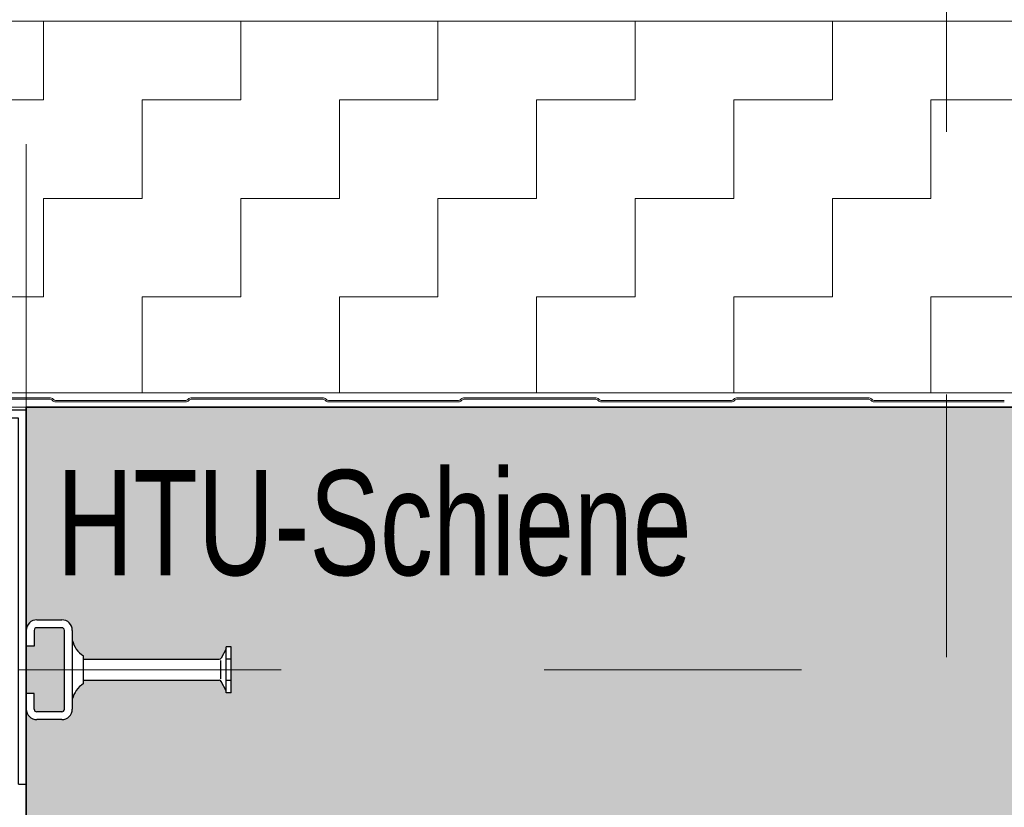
# Model space of a CAD drawing. Header units: metres. Extents: x 1316.5 to 1415.3, y -94.1 to -52.
# Tile 508 of 656: x 1403.203 to 1403.578, y -71.107 to -70.807. Entities that reach past the tile are written whole.
import ezdxf

# ---------------------------------------------------------------- set-up
doc = ezdxf.new("R2010")
doc.units = ezdxf.units.M
doc.header["$PDMODE"] = 65
for name, pattern in [('AUSGEZOGEN', [0]), ('GETRENNT2_S10', [0.045, 0.02, -0.01, 0, -0.005, 0, -0.01]), ('GETRENNT2_S6', [0.11999999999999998, 0.07, -0.01, 0.01, -0.01, 0.01, -0.01]), ('PUNKT2_S9', [0.0015, 0, -0.0015]), ('STRICHPUNKT2_S5', [0.09999999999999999, 0.07, -0.01, 0.01, -0.01])]:
    doc.linetypes.add(name, pattern=pattern)
doc.layers.add('XR$4$_42143', color=7, linetype='Continuous')
doc.layers.add('XR$4$_42154', color=7, linetype='Continuous')
for name, color, linetype, lineweight in [('XR$4$Achsen', 4, 'AUSGEZOGEN', 13), ('XR$4$Fenster', 3, 'AUSGEZOGEN', 18), ('XR$4$Maßlinie 1_50', 7, 'AUSGEZOGEN', 25), ('XR$4$Muster', 4, 'AUSGEZOGEN', 13), ('XR$4$Möblierung', 4, 'AUSGEZOGEN', 13), ('XR$4$STANDARD_1', 7, 'AUSGEZOGEN', 25), ('XR$4$Text 1_100', 3, 'AUSGEZOGEN', 18), ('XR$4$Wand Mauerwerk nt', 7, 'AUSGEZOGEN', 25), ('XR$4$Wand Mauerwerk tr_1', 42, 'AUSGEZOGEN', 18)]:
    doc.layers.add(name, color=color, linetype=linetype, lineweight=lineweight)
doc.styles.add('ARIAL', font='arial.ttf')
doc.dimstyles.new('DIMSTYLE_4', dxfattribs={"dimtxt": 0.04, "dimasz": 0.03, "dimexe": 0, "dimexo": 1e-06, "dimgap": 0.02, "dimtad": 2, "dimdec": 1, "dimlfac": 100, "dimrnd": 0.5, "dimzin": 4, "dimdsep": 46, "dimtxsty": 'ARIAL', "dimblk1": 'ALL_ML_KREIS', "dimblk2": 'ALL_ML_KREIS', "dimsah": 1, "dimcen": 0, "dimse1": 1, "dimse2": 1, "dimclrd": 7, "dimclre": 7, "dimclrt": 7, "dimadec": 0, "dimazin": 0, "dimtfac": 1, "dimtdec": 0, "dimtix": 1, "dimtmove": 2, "dimatfit": 3, "dimfxl": 0, "dimtzin": 0, "dimlwd": 0, "dimlwe": 25, "dimarcsym": 0})
doc.dimstyles.new('DIMSTYLE_5', dxfattribs={"dimtxt": 0.04, "dimasz": 0.03, "dimexe": 0, "dimexo": 1e-06, "dimgap": 0.02, "dimtad": 2, "dimdec": 1, "dimlfac": 100, "dimrnd": 0.5, "dimzin": 4, "dimdsep": 46, "dimtxsty": 'ARIAL', "dimblk1": 'ALL_ML_KREIS', "dimblk2": 'ALL_ML_KREIS', "dimsah": 1, "dimcen": 0, "dimse1": 1, "dimse2": 1, "dimclrd": 7, "dimclre": 7, "dimclrt": 7, "dimadec": 0, "dimazin": 0, "dimtfac": 1, "dimtdec": 0, "dimtix": 1, "dimtmove": 2, "dimatfit": 3, "dimfxl": 0, "dimtvp": 1.2, "dimtzin": 0, "dimlwd": 0, "dimlwe": 25, "dimarcsym": 0})

# ---------------------------------------------------------------- blocks, each defined once
blk = doc.blocks.new('COMPLEXOBJECT_82')
at = {"transparency": 33554687}
for p, q in [((1403.205967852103, -71.03936920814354), (1403.205967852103, -71.04536920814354)), ((1403.205967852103, -71.06936920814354), (1403.205967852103, -71.06336920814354))]:
    blk.add_line(p, q, dxfattribs=at)
at = {"layer": 'XR$4$STANDARD_1', "color": 7, "linetype": 'AUSGEZOGEN', "lineweight": 25, "transparency": 33554687}
for p, q in [((1403.205967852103, -70.9555848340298), (1403.031904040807, -70.95558589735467)), ((1403.031904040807, -70.95558589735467), (1403.031904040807, -70.95859146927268)), ((1403.205967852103, -71.09789210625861), (1403.205967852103, -70.9555848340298)), ((1403.076064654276, -70.95858838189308), (1403.031904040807, -70.95859146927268)), ((1403.202965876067, -70.95858838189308), (1403.076064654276, -70.95858838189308)), ((1403.202965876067, -71.09789008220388), (1403.202965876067, -70.95858838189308)), ((1403.202965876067, -71.09789008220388), (1403.205967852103, -71.09789210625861))]:
    blk.add_line(p, q, dxfattribs=at)
at = {"layer": 'XR$4$STANDARD_1', "color": 7, "linetype": 'AUSGEZOGEN', "lineweight": 18, "transparency": 33554687}
for p, q in [((1403.205967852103, -71.08436663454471), (1403.205967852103, -71.02436608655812)), ((1403.205967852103, -71.02436608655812), (1403.205967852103, -71.08436663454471))]:
    blk.add_line(p, q, dxfattribs=at)
at = {"layer": 'XR$4$STANDARD_1', "color": 7, "linetype": 'AUSGEZOGEN', "lineweight": 25, "transparency": 33554687}
blk.add_lwpolyline([(1403.076064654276, -70.95858838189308), (1403.076064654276, -70.95858838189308)], close=True, dxfattribs=at)
blk = doc.blocks.new('ALL_ML_KREIS')
at = {"color": 0, "linetype": 'ByBlock', "lineweight": -2}
for p, q in [((0, -0.5), (0, 0.5)), ((-1, 0), (0.5, 0))]:
    blk.add_line(p, q, dxfattribs=at)
blk.add_circle((0, 0), 0.15, dxfattribs=at)
blk = doc.blocks.new('*D466')
at = {"layer": 'DEFPOINTS', "color": 7, "linetype": 'AUSGEZOGEN', "lineweight": 25, "transparency": 33554687}
for p in [(1403.133475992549, -70.69114456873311), (1403.133475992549, -70.91051357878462), (1403.205967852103, -71.24736920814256)]:
    blk.add_point(p, dxfattribs=at)
at = {"layer": 'XR$4$Maßlinie 1_50', "color": 7, "linetype": 'AUSGEZOGEN', "lineweight": -2, "transparency": 33554687}
blk.add_line((1403.133475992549, -70.69114456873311), (1403.205967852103, -70.69114456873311), dxfattribs=at)
at = {"layer": 'XR$4$Maßlinie 1_50', "color": 7, "linetype": 'AUSGEZOGEN', "lineweight": 25, "transparency": 33554687, "xscale": 0.03, "yscale": 0.03, "zscale": 0.03, "rotation": 180}
blk.add_blockref('ALL_ML_KREIS', (1403.133475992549, -70.69114456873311), dxfattribs=at)
at = {"layer": 'XR$4$Maßlinie 1_50', "color": 7, "linetype": 'AUSGEZOGEN', "lineweight": 25, "transparency": 33554687, "xscale": 0.03, "yscale": 0.03, "zscale": 0.03}
blk.add_blockref('ALL_ML_KREIS', (1403.205967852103, -70.69114456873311), dxfattribs=at)
at = {"layer": 'XR$4$Maßlinie 1_50', "color": 7, "linetype": 'AUSGEZOGEN', "lineweight": 25, "transparency": 33554687, "insert": (1403.169451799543, -70.6611445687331), "char_height": 0.04, "width": 0.12, "attachment_point": 5, "style": 'ARIAL'}
blk.add_mtext('\\A1;{\\A1;{7\\H0.026400;\\S^ ;}}', dxfattribs=at)
blk = doc.blocks.new('*D467')
at = {"layer": 'DEFPOINTS', "color": 7, "linetype": 'AUSGEZOGEN', "lineweight": 25, "transparency": 33554687}
for p in [(1403.205967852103, -70.69114456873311), (1403.905967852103, -71.00736920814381), (1403.205967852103, -71.24736920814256)]:
    blk.add_point(p, dxfattribs=at)
at = {"layer": 'XR$4$Maßlinie 1_50', "color": 7, "linetype": 'AUSGEZOGEN', "lineweight": -2, "transparency": 33554687}
blk.add_line((1403.205967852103, -70.69114456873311), (1403.905967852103, -70.69114456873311), dxfattribs=at)
at = {"layer": 'XR$4$Maßlinie 1_50', "color": 7, "linetype": 'AUSGEZOGEN', "lineweight": 25, "transparency": 33554687, "xscale": 0.03, "yscale": 0.03, "zscale": 0.03, "rotation": 180}
blk.add_blockref('ALL_ML_KREIS', (1403.205967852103, -70.69114456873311), dxfattribs=at)
at = {"layer": 'XR$4$Maßlinie 1_50', "color": 7, "linetype": 'AUSGEZOGEN', "lineweight": 25, "transparency": 33554687, "xscale": 0.03, "yscale": 0.03, "zscale": 0.03}
blk.add_blockref('ALL_ML_KREIS', (1403.905967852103, -70.69114456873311), dxfattribs=at)
at = {"layer": 'XR$4$Maßlinie 1_50', "color": 7, "linetype": 'AUSGEZOGEN', "lineweight": 25, "transparency": 33554687, "insert": (1403.554227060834, -70.66046244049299), "char_height": 0.04, "width": 0.16, "attachment_point": 5, "style": 'ARIAL'}
blk.add_mtext('\\A1;{\\A1;{70\\H0.026400;\\S^ ;}}', dxfattribs=at)

msp = doc.modelspace()

# ---------------------------------------------------------------- hatches: boundary and pattern name
at = {"layer": 'XR$4$Muster', "linetype": 'AUSGEZOGEN', "lineweight": 13, "transparency": 33554687}
h = msp.add_hatch(dxfattribs=at)
h.set_pattern_fill('MUSTER', color=4, scale=0.0375, angle=90.00000000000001, style=0, pattern_type=2)
h.set_pattern_definition([(90.00000000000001, (-0.07500000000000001, 0.07499999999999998), (-0.03750000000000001, 0.03749999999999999), [0.0375, -0.0375]), (180, (-0.07500000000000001, 0.07499999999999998), (-0.03750000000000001, -0.03749999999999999), [0.0375, -0.0375])])
h.paths.add_polyline_path([(1403.978459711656, -70.80751766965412), (1403.13347599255, -70.80751766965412), (1403.13347599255, -70.94892635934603), (1403.978459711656, -70.94892635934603)], flags=0)
at = {"layer": 'XR$4$Möblierung', "linetype": 'AUSGEZOGEN', "lineweight": 13, "transparency": 33554687}
for points in [[(1403.829967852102, -71.04636920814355), (1403.831843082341, -71.0499410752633), (1403.832067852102, -71.05007693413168), (1403.832067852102, -71.05036920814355), (1403.884267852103, -71.05036920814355), (1403.884267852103, -71.04911920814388), (1403.885451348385, -71.04820043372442), (1403.886484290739, -71.04711515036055), (1403.887343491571, -71.04588772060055), (1403.888467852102, -71.04362266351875), (1403.888467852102, -71.03936920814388), (1403.888663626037, -71.03813314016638), (1403.889231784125, -71.03701806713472), (1403.890116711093, -71.03613314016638), (1403.891231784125, -71.03556498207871), (1403.892467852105, -71.03536920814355), (1403.9019678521, -71.03536920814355), (1403.90320392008, -71.03556498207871), (1403.904318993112, -71.03613314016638), (1403.90520392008, -71.03701806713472), (1403.905772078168, -71.03813314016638), (1403.905967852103, -71.03936920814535), (1403.905967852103, -70.9543692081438), (1403.670967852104, -70.95436920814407), (1403.664967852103, -70.9543692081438), (1403.646967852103, -70.95436920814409), (1403.205967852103, -70.9543692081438), (1403.205967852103, -71.03936920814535), (1403.206163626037, -71.03813314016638), (1403.206731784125, -71.03701806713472), (1403.207616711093, -71.03613314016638), (1403.208731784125, -71.03556498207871), (1403.209967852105, -71.03536920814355), (1403.2194678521, -71.03536920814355), (1403.22070392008, -71.03556498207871), (1403.221818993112, -71.03613314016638), (1403.22270392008, -71.03701806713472), (1403.223272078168, -71.03813314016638), (1403.223467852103, -71.03936920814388), (1403.223467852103, -71.04362266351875), (1403.224592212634, -71.04588772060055), (1403.225451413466, -71.04711515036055), (1403.22648435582, -71.04820043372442), (1403.227667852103, -71.04911920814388), (1403.227667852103, -71.05036920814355), (1403.279867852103, -71.05036920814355), (1403.279867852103, -71.05007693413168), (1403.280092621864, -71.0499410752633), (1403.281967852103, -71.04636920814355), (1403.281967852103, -71.04564211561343), (1403.283867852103, -71.04564211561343), (1403.283867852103, -71.06309630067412), (1403.281967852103, -71.06309630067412), (1403.281967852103, -71.06236920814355), (1403.280092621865, -71.05879734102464), (1403.279867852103, -71.05866148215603), (1403.279867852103, -71.05836920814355), (1403.227667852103, -71.05836920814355), (1403.227667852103, -71.05961920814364), (1403.22648435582, -71.06053798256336), (1403.225451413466, -71.06162326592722), (1403.224592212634, -71.06285069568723), (1403.223467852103, -71.06511575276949), (1403.223467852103, -71.06936920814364), (1403.223272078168, -71.07060527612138), (1403.22270392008, -71.07172034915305), (1403.221818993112, -71.07260527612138), (1403.22070392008, -71.07317343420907), (1403.219467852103, -71.07336920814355), (1403.209967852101, -71.07336920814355), (1403.208731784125, -71.07317343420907), (1403.207616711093, -71.07260527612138), (1403.206731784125, -71.07172034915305), (1403.206163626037, -71.07060527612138), (1403.205967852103, -71.06936920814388), (1403.205967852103, -71.25936920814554), (1403.206163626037, -71.25813314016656), (1403.206731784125, -71.25701806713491), (1403.207616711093, -71.25613314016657), (1403.208731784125, -71.2555649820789), (1403.209967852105, -71.25536920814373), (1403.2194678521, -71.25536920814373), (1403.22070392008, -71.2555649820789), (1403.221818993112, -71.25613314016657), (1403.22270392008, -71.25701806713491), (1403.223272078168, -71.25813314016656), (1403.223467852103, -71.25936920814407), (1403.223467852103, -71.26362266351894), (1403.224592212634, -71.26588772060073), (1403.225451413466, -71.26711515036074), (1403.22648435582, -71.2682004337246), (1403.227667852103, -71.26911920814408), (1403.227667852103, -71.27036920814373), (1403.279867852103, -71.27036920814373), (1403.279867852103, -71.27007693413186), (1403.280092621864, -71.26994107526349), (1403.281967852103, -71.26636920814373), (1403.281967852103, -71.26564211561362), (1403.283867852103, -71.26564211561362), (1403.283867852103, -71.28309630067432), (1403.281967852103, -71.28309630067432), (1403.281967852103, -71.28236920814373), (1403.280092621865, -71.27879734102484), (1403.279867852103, -71.27866148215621), (1403.279867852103, -71.27836920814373), (1403.227667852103, -71.27836920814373), (1403.227667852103, -71.27961920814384), (1403.22648435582, -71.28053798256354), (1403.225451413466, -71.28162326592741), (1403.224592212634, -71.28285069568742), (1403.223467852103, -71.28511575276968), (1403.223467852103, -71.28936920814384), (1403.223272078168, -71.29060527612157), (1403.22270392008, -71.29172034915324), (1403.221818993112, -71.29260527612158), (1403.22070392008, -71.29317343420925), (1403.219467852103, -71.29336920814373), (1403.209967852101, -71.29336920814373), (1403.208731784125, -71.29317343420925), (1403.207616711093, -71.29260527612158), (1403.206731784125, -71.29172034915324), (1403.206163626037, -71.29060527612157), (1403.205967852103, -71.28936920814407), (1403.205967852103, -71.35436920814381), (1403.905967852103, -71.35436920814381), (1403.905967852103, -71.28936920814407), (1403.905772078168, -71.29060527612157), (1403.90520392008, -71.29172034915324), (1403.904318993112, -71.29260527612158), (1403.90320392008, -71.29317343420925), (1403.901967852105, -71.29336920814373), (1403.892467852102, -71.29336920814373), (1403.891231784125, -71.29317343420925), (1403.890116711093, -71.29260527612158), (1403.889231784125, -71.29172034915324), (1403.888663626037, -71.29060527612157), (1403.888467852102, -71.28936920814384), (1403.888467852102, -71.28511575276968), (1403.887343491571, -71.28285069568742), (1403.886484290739, -71.28162326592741), (1403.885451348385, -71.28053798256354), (1403.884267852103, -71.27961920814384), (1403.884267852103, -71.27836920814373), (1403.832067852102, -71.27836920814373), (1403.832067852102, -71.27866148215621), (1403.83184308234, -71.27879734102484), (1403.829967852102, -71.28236920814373), (1403.829967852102, -71.28309630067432), (1403.828067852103, -71.28309630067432), (1403.828067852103, -71.26564211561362), (1403.829967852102, -71.26564211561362), (1403.829967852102, -71.26636920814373), (1403.831843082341, -71.26994107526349), (1403.832067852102, -71.27007693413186), (1403.832067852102, -71.27036920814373), (1403.884267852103, -71.27036920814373), (1403.884267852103, -71.26911920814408), (1403.885451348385, -71.2682004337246), (1403.886484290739, -71.26711515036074), (1403.887343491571, -71.26588772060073), (1403.888467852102, -71.26362266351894), (1403.888467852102, -71.25936920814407), (1403.888663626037, -71.25813314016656), (1403.889231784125, -71.25701806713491), (1403.890116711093, -71.25613314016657), (1403.891231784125, -71.2555649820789), (1403.892467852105, -71.25536920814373), (1403.9019678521, -71.25536920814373), (1403.90320392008, -71.2555649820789), (1403.904318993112, -71.25613314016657), (1403.90520392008, -71.25701806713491), (1403.905772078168, -71.25813314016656), (1403.905967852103, -71.25936920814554), (1403.905967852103, -71.06936920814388), (1403.905772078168, -71.07060527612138), (1403.90520392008, -71.07172034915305), (1403.904318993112, -71.07260527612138), (1403.90320392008, -71.07317343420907), (1403.901967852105, -71.07336920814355), (1403.892467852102, -71.07336920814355), (1403.891231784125, -71.07317343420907), (1403.890116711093, -71.07260527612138), (1403.889231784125, -71.07172034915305), (1403.888663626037, -71.07060527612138), (1403.888467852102, -71.06936920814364), (1403.888467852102, -71.06511575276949), (1403.887343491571, -71.06285069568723), (1403.886484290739, -71.06162326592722), (1403.885451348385, -71.06053798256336), (1403.884267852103, -71.05961920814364), (1403.884267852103, -71.05836920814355), (1403.832067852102, -71.05836920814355), (1403.832067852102, -71.05866148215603), (1403.83184308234, -71.05879734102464), (1403.829967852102, -71.06236920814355), (1403.829967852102, -71.06309630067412), (1403.828067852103, -71.06309630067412), (1403.828067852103, -71.04564211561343), (1403.829967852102, -71.04564211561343)], [(1403.209967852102, -71.07036920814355), (1403.219467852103, -71.07036920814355), (1403.220467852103, -71.06936920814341), (1403.220467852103, -71.03936920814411), (1403.219467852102, -71.03836920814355), (1403.209967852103, -71.03836920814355), (1403.208967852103, -71.03936920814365), (1403.208967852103, -71.04536920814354), (1403.205967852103, -71.04536920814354), (1403.205967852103, -71.06336920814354), (1403.208967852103, -71.06336920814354), (1403.208967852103, -71.06936920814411)]]:
    msp.add_hatch(color=8, dxfattribs=at).paths.add_polyline_path(points)

# ---------------------------------------------------------------- linework, layer by layer
at = {"transparency": 33554687}
for p, q in [((1403.209967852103, -71.03536920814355), (1403.219467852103, -71.03536920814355)), ((1403.219467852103, -71.03836920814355), (1403.209967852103, -71.03836920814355)), ((1403.205967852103, -71.03936920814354), (1403.205967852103, -71.04536920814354)), ((1403.208967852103, -71.03936920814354), (1403.208967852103, -71.04536920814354)), ((1403.220467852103, -71.06936920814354), (1403.220467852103, -71.03936920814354)), ((1403.223467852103, -71.03936920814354), (1403.223467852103, -71.06936920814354)), ((1403.208967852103, -71.04536920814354), (1403.205967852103, -71.04536920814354)), ((1403.281967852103, -71.04636920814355), (1403.280092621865, -71.0499410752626)), ((1403.281967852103, -71.06309630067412), (1403.281967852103, -71.04564211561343)), ((1403.283867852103, -71.04564211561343), (1403.281967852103, -71.04564211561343)), ((1403.283867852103, -71.06309630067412), (1403.283867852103, -71.04564211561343)), ((1403.227667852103, -71.05961920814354), (1403.227667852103, -71.04911920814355)), ((1403.283617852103, -71.05029433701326), (1403.282217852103, -71.05029433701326)), ((1403.227667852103, -71.05036920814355), (1403.279384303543, -71.05036920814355)), ((1403.279867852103, -71.05089082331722), (1403.279867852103, -71.05784759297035)), ((1403.227667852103, -71.05836920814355), (1403.279384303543, -71.05836920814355)), ((1403.281967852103, -71.06236920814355), (1403.280092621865, -71.05879734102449)), ((1403.283617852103, -71.05844407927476), (1403.282217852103, -71.05844407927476)), ((1403.205967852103, -71.06936920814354), (1403.205967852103, -71.06336920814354)), ((1403.208967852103, -71.06336920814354), (1403.205967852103, -71.06336920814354)), ((1403.208967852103, -71.06936920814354), (1403.208967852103, -71.06336920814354)), ((1403.283867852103, -71.06309630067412), (1403.281967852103, -71.06309630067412)), ((1403.219467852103, -71.07036920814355), (1403.209967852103, -71.07036920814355)), ((1403.219467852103, -71.07336920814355), (1403.209967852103, -71.07336920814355))]:
    msp.add_line(p, q, dxfattribs=at)
for centre, radius, start, end in [((1403.209967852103, -71.03936920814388), 0.004, 90, 180), ((1403.209967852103, -71.03936920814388), 0.001, 90, 180), ((1403.219467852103, -71.03936920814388), 0.004, 0, 90), ((1403.219467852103, -71.03936920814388), 0.001, 0, 90), ((1403.233191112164, -71.04078292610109), 0.01, 193.5107739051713, 236.4732664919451), ((1403.279384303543, -71.04956920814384), 0.0008, 270, 332.3005271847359), ((1403.233191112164, -71.06795549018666), 0.01, 123.5267335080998, 166.4892260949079), ((1403.279384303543, -71.05916920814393), 0.0008, 27.6994728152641, 90), ((1403.209967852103, -71.06936920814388), 0.004, 180, 270), ((1403.209967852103, -71.06936920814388), 0.001, 180, 270), ((1403.219467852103, -71.06936920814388), 0.004, 270, 0), ((1403.219467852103, -71.06936920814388), 0.001, 270, 0)]:
    msp.add_arc(centre, radius, start, end, dxfattribs=at)
at = {"layer": 'XR$4$_42143', "color": 30, "linetype": 'AUSGEZOGEN', "lineweight": 13, "transparency": 33554687}
for p, q in [((1403.214823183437, -70.950819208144), (1403.165142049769, -70.95081920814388)), ((1403.165142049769, -70.95136920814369), (1403.214823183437, -70.9513692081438)), ((1403.21584848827, -70.95179390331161), (1403.215955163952, -70.9519005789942)), ((1403.216344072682, -70.95151167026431), (1403.216237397, -70.95140499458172)), ((1403.266643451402, -70.95181920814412), (1403.217086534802, -70.95181920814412)), ((1403.217086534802, -70.95236920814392), (1403.266643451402, -70.95236920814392)), ((1403.267492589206, -70.95140499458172), (1403.267385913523, -70.95151167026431)), ((1403.267774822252, -70.9519005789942), (1403.267881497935, -70.95179390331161)), ((1403.318587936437, -70.95081920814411), (1403.268906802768, -70.950819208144)), ((1403.268906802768, -70.9513692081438), (1403.318587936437, -70.95136920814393)), ((1403.31961324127, -70.95179390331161), (1403.319719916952, -70.9519005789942)), ((1403.320108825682, -70.95151167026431), (1403.32000215, -70.95140499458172)), ((1403.370408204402, -70.95181920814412), (1403.320851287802, -70.95181920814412)), ((1403.320851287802, -70.95236920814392), (1403.370408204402, -70.95236920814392)), ((1403.371257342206, -70.95140499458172), (1403.371150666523, -70.95151167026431)), ((1403.371539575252, -70.9519005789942), (1403.371646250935, -70.95179390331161)), ((1403.422352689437, -70.95081920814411), (1403.372671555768, -70.95081920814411)), ((1403.372671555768, -70.95136920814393), (1403.422352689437, -70.95136920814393)), ((1403.42337799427, -70.95179390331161), (1403.423484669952, -70.9519005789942)), ((1403.423873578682, -70.95151167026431), (1403.423766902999, -70.95140499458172)), ((1403.474172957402, -70.95181920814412), (1403.424616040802, -70.95181920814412)), ((1403.424616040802, -70.95236920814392), (1403.474172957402, -70.95236920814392)), ((1403.475022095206, -70.95140499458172), (1403.474915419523, -70.95151167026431)), ((1403.475304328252, -70.9519005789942), (1403.475411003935, -70.95179390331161)), ((1403.526117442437, -70.95081920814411), (1403.476436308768, -70.95081920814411)), ((1403.476436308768, -70.95136920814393), (1403.526117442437, -70.95136920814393)), ((1403.527142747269, -70.95179390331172), (1403.527249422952, -70.95190057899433)), ((1403.527638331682, -70.95151167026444), (1403.527531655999, -70.95140499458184)), ((1403.577937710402, -70.95181920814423), (1403.528380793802, -70.95181920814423)), ((1403.528380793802, -70.95236920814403), (1403.577937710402, -70.95236920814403))]:
    msp.add_line(p, q, dxfattribs=at)
for centre, radius, start, end in [((1403.214823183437, -70.95281920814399), 0.002, 45, 90), ((1403.214823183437, -70.95281920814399), 0.001450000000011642, 44.99999999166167, 90), ((1403.217086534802, -70.95076920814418), 0.001600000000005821, 225.0000000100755, 270), ((1403.217086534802, -70.95076920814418), 0.001049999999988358, 225.0000000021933, 270), ((1403.266643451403, -70.95076920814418), 0.001050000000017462, 270, 315.0000000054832), ((1403.266643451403, -70.95076920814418), 0.001600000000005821, 270, 314.9999999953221), ((1403.268906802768, -70.95281920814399), 0.002, 90, 135.0000000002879), ((1403.268906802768, -70.95281920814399), 0.001449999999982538, 90, 135.0000000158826), ((1403.318587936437, -70.95281920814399), 0.002, 45, 90), ((1403.318587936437, -70.95281920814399), 0.001450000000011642, 44.99999999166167, 90), ((1403.320851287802, -70.95076920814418), 0.001600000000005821, 225.0000000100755, 270), ((1403.320851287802, -70.95076920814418), 0.001049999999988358, 224.9999999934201, 270), ((1403.370408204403, -70.95076920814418), 0.001050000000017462, 270, 315.0000000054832), ((1403.370408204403, -70.95076920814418), 0.001600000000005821, 270, 314.9999999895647), ((1403.372671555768, -70.95281920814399), 0.002, 90, 135.0000000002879), ((1403.372671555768, -70.95281920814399), 0.001449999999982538, 90, 135.0000000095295), ((1403.422352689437, -70.95281920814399), 0.002, 45, 90), ((1403.422352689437, -70.95281920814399), 0.001450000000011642, 44.99999998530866, 90), ((1403.424616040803, -70.95076920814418), 0.001600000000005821, 225.0000000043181, 270), ((1403.424616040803, -70.95076920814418), 0.001049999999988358, 224.9999999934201, 270), ((1403.474172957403, -70.95076920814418), 0.001050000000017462, 270, 314.99999999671), ((1403.474172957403, -70.95076920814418), 0.001600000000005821, 270, 314.9999999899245), ((1403.476436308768, -70.95281920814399), 0.002, 90, 135), ((1403.476436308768, -70.95281920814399), 0.001449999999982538, 90, 135.0000000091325), ((1403.526117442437, -70.9528192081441), 0.002, 45, 90), ((1403.526117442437, -70.9528192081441), 0.001450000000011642, 44.99999999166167, 90), ((1403.528380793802, -70.9507692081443), 0.001600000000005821, 225.0000000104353, 270), ((1403.528380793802, -70.9507692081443), 0.001049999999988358, 225.0000000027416, 270)]:
    msp.add_arc(centre, radius, start, end, dxfattribs=at)
at = {"layer": 'XR$4$_42154', "color": 51, "linetype": 'AUSGEZOGEN', "lineweight": 13, "transparency": 33554687}
for p, q in [((1403.165142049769, -70.95081920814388), (1403.214823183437, -70.950819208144)), ((1403.216237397, -70.95140499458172), (1403.216344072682, -70.95151167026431)), ((1403.217086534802, -70.95181920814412), (1403.266643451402, -70.95181920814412)), ((1403.267385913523, -70.95151167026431), (1403.267492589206, -70.95140499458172)), ((1403.268906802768, -70.950819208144), (1403.318587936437, -70.95081920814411)), ((1403.32000215, -70.95140499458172), (1403.320108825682, -70.95151167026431)), ((1403.320851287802, -70.95181920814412), (1403.370408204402, -70.95181920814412)), ((1403.371150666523, -70.95151167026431), (1403.371257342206, -70.95140499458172)), ((1403.372671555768, -70.95081920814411), (1403.422352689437, -70.95081920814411)), ((1403.423766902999, -70.95140499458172), (1403.423873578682, -70.95151167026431)), ((1403.424616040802, -70.95181920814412), (1403.474172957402, -70.95181920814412)), ((1403.474915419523, -70.95151167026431), (1403.475022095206, -70.95140499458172)), ((1403.476436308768, -70.95081920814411), (1403.526117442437, -70.95081920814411)), ((1403.527531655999, -70.95140499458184), (1403.527638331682, -70.95151167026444)), ((1403.528380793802, -70.95181920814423), (1403.577937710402, -70.95181920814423))]:
    msp.add_line(p, q, dxfattribs=at)
for centre, radius, start, end in [((1403.214823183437, -70.95281920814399), 0.002, 45, 90), ((1403.217086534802, -70.95076920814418), 0.001049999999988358, 225.0000000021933, 270), ((1403.266643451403, -70.95076920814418), 0.001050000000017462, 270, 315.0000000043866), ((1403.268906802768, -70.95281920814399), 0.002, 90, 135.0000000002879), ((1403.318587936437, -70.95281920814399), 0.002, 45, 90), ((1403.320851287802, -70.95076920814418), 0.001049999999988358, 224.9999999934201, 270), ((1403.370408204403, -70.95076920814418), 0.001050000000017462, 270, 315.0000000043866), ((1403.372671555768, -70.95281920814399), 0.002, 90, 135.0000000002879), ((1403.422352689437, -70.95281920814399), 0.002, 45, 90), ((1403.424616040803, -70.95076920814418), 0.001049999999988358, 224.9999999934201, 270), ((1403.474172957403, -70.95076920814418), 0.001050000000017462, 270, 314.99999999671), ((1403.476436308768, -70.95281920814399), 0.002, 90, 135), ((1403.526117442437, -70.9528192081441), 0.002, 45, 90), ((1403.528380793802, -70.9507692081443), 0.001049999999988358, 225.0000000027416, 270)]:
    msp.add_arc(centre, radius, start, end, dxfattribs=at)
at = {"layer": 'XR$4$Achsen', "color": 4, "linetype": 'STRICHPUNKT2_S5', "lineweight": 35, "transparency": 33554687}
msp.add_line((1400.249312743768, -70.95436920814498), (1404.672956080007, -70.9543692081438), dxfattribs=at)
at = {"layer": 'XR$4$Fenster', "color": 7, "linetype": 'AUSGEZOGEN', "lineweight": 13, "transparency": 33554687}
msp.add_line((1403.199956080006, -70.9543692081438), (1403.269956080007, -70.9543692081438), dxfattribs=at)
at = {"layer": 'XR$4$Möblierung', "color": 4, "linetype": 'GETRENNT2_S6', "lineweight": 18, "transparency": 33554687}
msp.add_line((1403.555967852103, -71.64960434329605), (1403.555967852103, -70.76290328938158), dxfattribs=at)
at = {"layer": 'XR$4$STANDARD_1', "color": 7, "linetype": 'AUSGEZOGEN', "lineweight": 35, "transparency": 33554687}
msp.add_lwpolyline([(1403.205967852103, -70.9543692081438), (1403.905967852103, -70.9543692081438), (1403.905967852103, -71.35436920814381), (1403.205967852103, -71.35436920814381), (1403.205967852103, -70.9543692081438)], close=True, dxfattribs=at)
at = {"layer": 'XR$4$Wand Mauerwerk nt', "color": 7, "linetype": 'AUSGEZOGEN', "lineweight": 13, "transparency": 33554687}
for p, q in [((1403.978459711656, -70.80751766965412), (1403.133475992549, -70.80751766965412)), ((1403.978459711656, -70.94892635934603), (1403.133475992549, -70.94892635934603))]:
    msp.add_line(p, q, dxfattribs=at)
at = {"layer": 'XR$4$Wand Mauerwerk tr_1', "color": 52, "linetype": 'PUNKT2_S9', "lineweight": 13, "transparency": 33554687}
msp.add_line((1403.205967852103, -70.9543692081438), (1403.205967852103, -70.62836920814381), dxfattribs=at)
at = {"layer": 'XR$4$Wand Mauerwerk tr_1', "color": 7, "linetype": 'AUSGEZOGEN', "lineweight": 25, "transparency": 33554687}
msp.add_line((1403.550967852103, -70.9543692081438), (1403.205967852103, -70.9543692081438), dxfattribs=at)
at = {"layer": 'XR$4$Wand Mauerwerk tr_1', "color": 7, "linetype": 'GETRENNT2_S10', "lineweight": 13, "transparency": 33554687}
msp.add_line((1403.202965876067, -71.05436920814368), (1403.500782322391, -71.05436920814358), dxfattribs=at)

# ---------------------------------------------------------------- block references
at = {"layer": 'XR$4$STANDARD_1', "color": 7, "linetype": 'AUSGEZOGEN', "lineweight": 25, "transparency": 33554687}
msp.add_blockref('COMPLEXOBJECT_82', (0, 0), dxfattribs=at)

# ---------------------------------------------------------------- texts
at = {"layer": 'XR$4$Text 1_100', "color": 3, "linetype": 'AUSGEZOGEN', "lineweight": 18, "transparency": 33554687, "insert": (1403.217571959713, -71.01893717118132), "char_height": 0.04, "width": 0.2553084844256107, "attachment_point": 7, "style": 'ARIAL'}
msp.add_mtext('\\W0.72;HTU-Schiene', dxfattribs=at)

# ---------------------------------------------------------------- dimensions: what is measured, and where the dimension line sits
at = {"layer": 'XR$4$Maßlinie 1_50', "color": 7, "linetype": 'AUSGEZOGEN', "lineweight": 25, "transparency": 33554687}
for base, p1, p2, dimstyle, picture, middle in [((1403.905967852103, -70.69114456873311), (1403.205967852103, -71.24736820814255), (1403.905967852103, -71.0073682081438), 'DIMSTYLE_4', '*D467', (1403.554227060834, -70.66046244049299)), ((1403.205967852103, -70.69114456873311), (1403.133475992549, -70.9105125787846), (1403.205967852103, -71.24736820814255), 'DIMSTYLE_5', '*D466', (1403.169451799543, -70.6611445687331))]:
    dim = msp.add_linear_dim(base=base, p1=p1, p2=p2, dimstyle=dimstyle, override={"dimpost": '<>', "dimclrd": 7, "dimclre": 7, "dimclrt": 7, "dimlwd": 0, "dimlwe": 25}, dxfattribs=at)
    dim.commit()
    dim.dimension.update_dxf_attribs({"geometry": picture, "text_midpoint": middle, "dimtype": 160})

doc.saveas('drawing.dxf')
